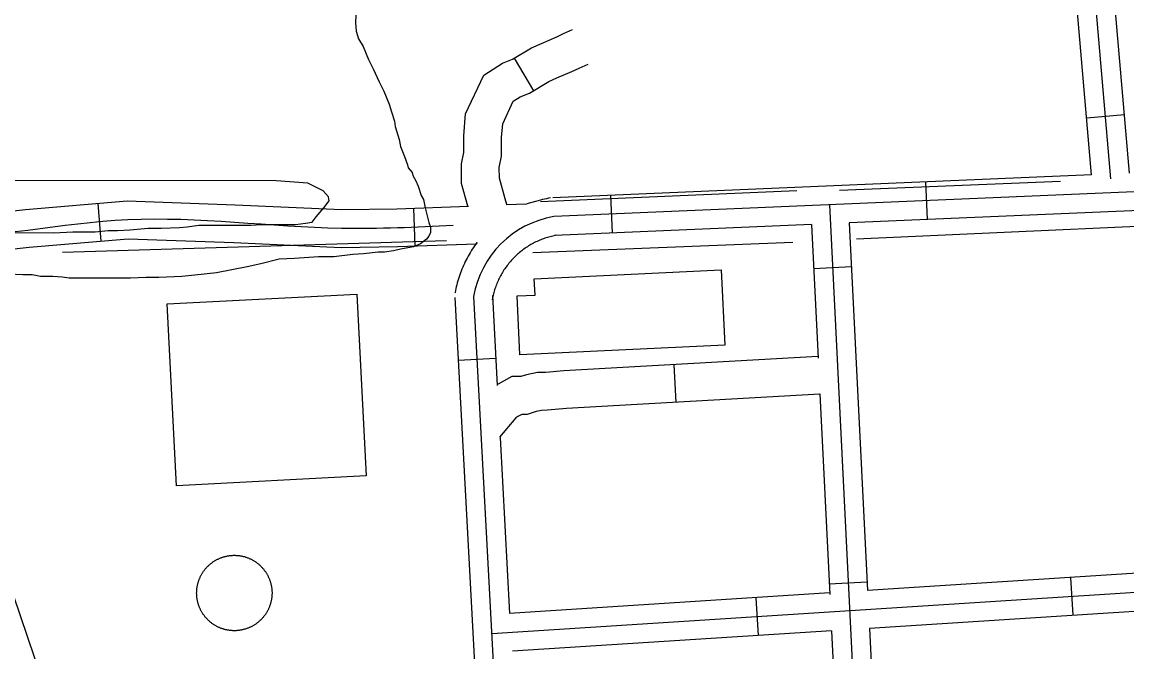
# Model space of a CAD drawing. Extents: x 3313442 to 3351311, y 721974 to 747360.
# Drawn here: x 3324940 to 3325816, y 731898 to 732397 of the extents above; entities that cross this region are included whole.
import ezdxf

# ---------------------------------------------------------------- set-up
doc = ezdxf.new("R2010")
doc.units = 0
for name, color, linetype in [('V-BLDG-OTLN', 7, 'Continuous'), ('V-DOMW-TANK', 7, 'Continuous'), ('V-ROAD-CNTR', 7, 'Continuous'), ('V-SITE-VEGE', 7, 'Continuous'), ('V-TOPO-MINR', 7, 'Continuous'), ('V-TOPO-SHOR', 7, 'Continuous')]:
    doc.layers.add(name, color=color, linetype=linetype)

msp = doc.modelspace()

# ---------------------------------------------------------------- linework, layer by layer
at = {"layer": 'V-BLDG-OTLN'}
msp.add_lwpolyline([(3325346.06, 732193.29), (3325494.25, 732200.41), (3325497.12, 732140.77), (3325334.7, 732132.96), (3325332.45, 732179.69), (3325346.68, 732180.37)], close=True, dxfattribs=at)
at = {"layer": 'V-DOMW-TANK'}
msp.add_lwpolyline([(3325062.35, 732029.19), (3325054.88, 732173.27), (3325205.4, 732181.07), (3325212.86, 732036.99)], close=True, dxfattribs=at)
for points in [[(3325084.82, 731962.86), (3325085.14, 731963.26), (3325085.48, 731963.66), (3325085.82, 731964.06), (3325086.17, 731964.45), (3325086.52, 731964.83), (3325086.89, 731965.2), (3325087.26, 731965.57), (3325087.63, 731965.93), (3325088.01, 731966.29), (3325088.4, 731966.64), (3325088.79, 731966.98), (3325089.19, 731967.32), (3325089.59, 731967.65), (3325090.01, 731967.97), (3325090.42, 731968.28), (3325090.84, 731968.59), (3325091.27, 731968.89), (3325091.7, 731969.18), (3325092.14, 731969.46), (3325092.58, 731969.74), (3325093.02, 731970.01), (3325093.48, 731970.27), (3325093.93, 731970.52), (3325094.39, 731970.77), (3325094.86, 731971.01), (3325095.33, 731971.23), (3325095.8, 731971.46), (3325096.27, 731971.67), (3325096.75, 731971.87), (3325097.24, 731972.07), (3325097.73, 731972.26), (3325098.22, 731972.44), (3325098.71, 731972.6), (3325099.2, 731972.77), (3325099.7, 731972.92), (3325100.2, 731973.06), (3325100.71, 731973.2), (3325101.21, 731973.33), (3325101.72, 731973.44), (3325102.23, 731973.55), (3325102.74, 731973.65), (3325103.26, 731973.74), (3325103.77, 731973.83), (3325104.29, 731973.9), (3325104.8, 731973.96), (3325105.32, 731974.02), (3325105.84, 731974.06), (3325106.36, 731974.1), (3325106.88, 731974.13), (3325107.4, 731974.15), (3325107.92, 731974.16), (3325108.44, 731974.16), (3325108.97, 731974.15), (3325109.49, 731974.13), (3325110.01, 731974.1), (3325110.53, 731974.07), (3325111.05, 731974.02), (3325111.56, 731973.97), (3325112.08, 731973.91), (3325112.6, 731973.83), (3325113.12, 731973.75), (3325113.63, 731973.66), (3325114.14, 731973.57), (3325114.65, 731973.46), (3325115.16, 731973.34), (3325115.67, 731973.21), (3325116.17, 731973.08), (3325116.67, 731972.94), (3325117.17, 731972.79), (3325117.66, 731972.62), (3325118.16, 731972.46), (3325118.65, 731972.28), (3325119.14, 731972.09), (3325119.62, 731971.9), (3325120.1, 731971.69), (3325120.58, 731971.48), (3325121.05, 731971.26), (3325121.52, 731971.03), (3325121.98, 731970.8), (3325122.44, 731970.55), (3325122.9, 731970.3), (3325123.35, 731970.04), (3325123.8, 731969.77), (3325124.24, 731969.49), (3325124.68, 731969.21), (3325125.11, 731968.92), (3325125.54, 731968.62), (3325125.96, 731968.32), (3325126.38, 731968), (3325126.79, 731967.68), (3325127.19, 731967.36), (3325127.59, 731967.02), (3325127.99, 731966.68), (3325128.37, 731966.33), (3325128.76, 731965.98), (3325129.13, 731965.61), (3325129.5, 731965.24), (3325129.86, 731964.87), (3325130.22, 731964.49), (3325130.57, 731964.1)], [(3325093.99, 731918.02), (3325093.53, 731918.27), (3325093.08, 731918.53), (3325092.63, 731918.8), (3325092.19, 731919.07), (3325091.75, 731919.36), (3325091.32, 731919.65), (3325090.89, 731919.95), (3325090.47, 731920.25), (3325090.05, 731920.57), (3325089.64, 731920.89), (3325089.24, 731921.21), (3325088.84, 731921.55), (3325088.44, 731921.89), (3325088.06, 731922.24), (3325087.67, 731922.6), (3325087.3, 731922.96), (3325086.93, 731923.33), (3325086.57, 731923.7), (3325086.21, 731924.08), (3325085.86, 731924.47), (3325085.52, 731924.86), (3325085.19, 731925.26), (3325084.86, 731925.67), (3325084.53, 731926.08), (3325084.22, 731926.49), (3325083.91, 731926.91), (3325083.61, 731927.34), (3325083.32, 731927.77), (3325083.04, 731928.21), (3325082.76, 731928.65), (3325082.49, 731929.1), (3325082.23, 731929.55), (3325081.98, 731930.01), (3325081.73, 731930.46), (3325081.5, 731930.93), (3325081.27, 731931.4), (3325081.04, 731931.87), (3325080.83, 731932.35), (3325080.63, 731932.83), (3325080.43, 731933.31), (3325080.25, 731933.8), (3325080.06, 731934.29), (3325079.9, 731934.78), (3325079.73, 731935.27), (3325079.58, 731935.77), (3325079.44, 731936.27), (3325079.3, 731936.78), (3325079.17, 731937.28), (3325079.06, 731937.79), (3325078.95, 731938.3), (3325078.85, 731938.81), (3325078.76, 731939.33), (3325078.68, 731939.84), (3325078.6, 731940.36), (3325078.54, 731940.87), (3325078.48, 731941.39), (3325078.44, 731941.91), (3325078.4, 731942.43), (3325078.37, 731942.95), (3325078.35, 731943.47), (3325078.34, 731943.99), (3325078.34, 731944.52), (3325078.35, 731945.04), (3325078.37, 731945.56), (3325078.4, 731946.08), (3325078.43, 731946.6), (3325078.48, 731947.12), (3325078.53, 731947.64), (3325078.6, 731948.15), (3325078.67, 731948.67), (3325078.75, 731949.19), (3325078.84, 731949.7), (3325078.94, 731950.21), (3325079.04, 731950.72), (3325079.16, 731951.23), (3325079.29, 731951.74), (3325079.42, 731952.24), (3325079.56, 731952.74), (3325079.71, 731953.24), (3325079.88, 731953.73), (3325080.04, 731954.23), (3325080.22, 731954.72), (3325080.41, 731955.2), (3325080.6, 731955.69), (3325080.81, 731956.17), (3325081.02, 731956.65), (3325081.24, 731957.12), (3325081.47, 731957.59), (3325081.7, 731958.05), (3325081.95, 731958.51), (3325082.2, 731958.97), (3325082.46, 731959.42), (3325082.73, 731959.87), (3325083, 731960.31), (3325083.29, 731960.75), (3325083.58, 731961.18), (3325083.88, 731961.61), (3325084.18, 731962.03), (3325084.5, 731962.45), (3325084.82, 731962.86)], [(3325130.57, 731964.1), (3325130.91, 731963.71), (3325131.25, 731963.31), (3325131.57, 731962.9), (3325131.9, 731962.5), (3325132.21, 731962.08), (3325132.52, 731961.66), (3325132.81, 731961.23), (3325133.11, 731960.8), (3325133.39, 731960.36), (3325133.67, 731959.92), (3325133.94, 731959.47), (3325134.2, 731959.02), (3325134.45, 731958.57), (3325134.7, 731958.11), (3325134.94, 731957.64), (3325135.16, 731957.17), (3325135.39, 731956.7), (3325135.6, 731956.23), (3325135.8, 731955.75), (3325136, 731955.26), (3325136.18, 731954.78), (3325136.37, 731954.29), (3325136.54, 731953.79), (3325136.7, 731953.3), (3325136.85, 731952.8), (3325136.99, 731952.3), (3325137.13, 731951.8), (3325137.25, 731951.29), (3325137.37, 731950.78), (3325137.48, 731950.27), (3325137.58, 731949.76), (3325137.67, 731949.25), (3325137.75, 731948.73), (3325137.83, 731948.21), (3325137.89, 731947.7), (3325137.95, 731947.18), (3325137.99, 731946.66), (3325138.03, 731946.14), (3325138.06, 731945.62), (3325138.08, 731945.1), (3325138.09, 731944.58), (3325138.09, 731944.06), (3325138.08, 731943.53), (3325138.06, 731943.01), (3325138.03, 731942.49), (3325138, 731941.97), (3325137.95, 731941.45), (3325137.9, 731940.94), (3325137.83, 731940.42), (3325137.76, 731939.9), (3325137.68, 731939.39), (3325137.59, 731938.87), (3325137.49, 731938.36), (3325137.39, 731937.85), (3325137.27, 731937.34), (3325137.14, 731936.84), (3325137.01, 731936.33), (3325136.87, 731935.83), (3325136.71, 731935.33), (3325136.55, 731934.84)], [(3325136.55, 731934.84), (3325136.38, 731934.34), (3325136.21, 731933.85), (3325136.02, 731933.36), (3325135.83, 731932.88), (3325135.62, 731932.4), (3325135.41, 731931.93), (3325135.19, 731931.45), (3325134.96, 731930.98), (3325134.73, 731930.52), (3325134.48, 731930.06), (3325134.23, 731929.6), (3325133.97, 731929.15), (3325133.7, 731928.7), (3325133.43, 731928.26), (3325133.14, 731927.82), (3325132.85, 731927.39), (3325132.55, 731926.96), (3325132.25, 731926.54), (3325131.93, 731926.13), (3325131.61, 731925.71), (3325131.28, 731925.31), (3325130.95, 731924.91), (3325130.61, 731924.51), (3325130.26, 731924.13), (3325129.91, 731923.75), (3325129.54, 731923.37), (3325129.17, 731923), (3325128.8, 731922.64), (3325128.42, 731922.28), (3325128.03, 731921.93), (3325127.64, 731921.59), (3325127.24, 731921.26), (3325126.83, 731920.93), (3325126.42, 731920.6), (3325126.01, 731920.29), (3325125.59, 731919.98), (3325125.16, 731919.69), (3325124.73, 731919.39), (3325124.29, 731919.11), (3325123.85, 731918.83), (3325123.4, 731918.57), (3325122.95, 731918.3), (3325122.5, 731918.05), (3325122.04, 731917.8), (3325121.57, 731917.57), (3325121.1, 731917.34), (3325120.63, 731917.12), (3325120.16, 731916.9), (3325119.68, 731916.7), (3325119.19, 731916.51), (3325118.71, 731916.32), (3325118.21, 731916.14), (3325117.72, 731915.97), (3325117.23, 731915.81), (3325116.73, 731915.65), (3325116.23, 731915.51), (3325115.72, 731915.37), (3325115.22, 731915.25), (3325114.71, 731915.13), (3325114.2, 731915.02), (3325113.69, 731914.92), (3325113.18, 731914.83), (3325112.66, 731914.75), (3325112.15, 731914.67), (3325111.63, 731914.61), (3325111.11, 731914.56), (3325110.59, 731914.51), (3325110.07, 731914.47), (3325109.55, 731914.44), (3325109.03, 731914.43), (3325108.51, 731914.42), (3325107.98, 731914.42), (3325107.46, 731914.42), (3325106.94, 731914.44), (3325106.42, 731914.47), (3325105.9, 731914.5), (3325105.38, 731914.55), (3325104.87, 731914.6), (3325104.35, 731914.67), (3325103.83, 731914.74), (3325103.32, 731914.82), (3325102.8, 731914.91), (3325102.29, 731915.01), (3325101.78, 731915.12), (3325101.27, 731915.23), (3325100.76, 731915.36), (3325100.26, 731915.49), (3325099.76, 731915.64), (3325099.26, 731915.79), (3325098.77, 731915.95), (3325098.27, 731916.12), (3325097.78, 731916.3), (3325097.29, 731916.48), (3325096.81, 731916.68), (3325096.33, 731916.88), (3325095.85, 731917.09), (3325095.38, 731917.31), (3325094.91, 731917.54), (3325094.45, 731917.77), (3325093.99, 731918.02)]]:
    msp.add_lwpolyline(points, dxfattribs=at)
at = {"layer": 'V-ROAD-CNTR'}
for p, q in [((3325330.06, 732368.05), (3325345.3, 732342.21)), ((3325784.05, 732320.83), (3325813.94, 732323.41)), ((3325657.76, 732240.08), (3325656.49, 732270.05)), ((3324999.85, 732252.92), (3325002.38, 732223.03)), ((3325407.99, 732229.47), (3325406.71, 732259.44)), ((3325250.32, 732249.2), (3325251.45, 732219.22)), ((3325597.53, 732202.6), (3325567.57, 732201.11)), ((3325315.58, 732130.1), (3325285.62, 732128.49)), ((3325458.58, 732095.34), (3325456.88, 732125.29)), ((3325773.3, 731926.63), (3325771.38, 731956.57)), ((3325609.94, 731952.91), (3325579.98, 731951.42)), ((3325523.81, 731910.64), (3325521.89, 731940.57))]:
    msp.add_line(p, q, dxfattribs=at)
for points in [[(3325817.96, 732276.91), (3325790.53, 732594.35), (3325778.79, 732630.12), (3325758.25, 732660.83), (3325725.11, 732682.67), (3325685.15, 732689.17), (3325366.11, 732671.43), (3325333.65, 732653.94), (3325298.39, 732615.28), (3325285.21, 732576.26)], [(3325803.3, 732272.31), (3325775.74, 732591.32), (3325765.18, 732623.49), (3325747.47, 732649.97), (3325719.53, 732668.38), (3325684.35, 732674.1), (3325370.28, 732656.64), (3325343.01, 732641.95), (3325311.6, 732607.5), (3325299.42, 732571.46)], [(3325787.96, 732275.64), (3325760.94, 732588.3), (3325751.57, 732616.86), (3325736.68, 732639.11), (3325713.96, 732654.09), (3325683.55, 732659.03), (3325374.45, 732641.85), (3325352.38, 732629.95), (3325324.8, 732599.72), (3325313.63, 732566.66)], [(3325293.4, 732250.83), (3325288.38, 732268.69), (3325288.3, 732284.42), (3325290.17, 732293.36), (3325290.11, 732306.48), (3325291.6, 732323.84), (3325305.95, 732354.52), (3325320.87, 732363.95), (3325328.72, 732367.26), (3325343.77, 732376.14), (3325351.65, 732379.77), (3325363.8, 732384.95), (3325369.33, 732387.45), (3325376.27, 732390.64)], [(3325324.28, 732251.99), (3325322.98, 732256.46), (3325318.36, 732272.9), (3325318.32, 732281.4), (3325320.18, 732290.33), (3325320.11, 732305.26), (3325321.03, 732315.96), (3325329.4, 732333.85), (3325334.81, 732337.27), (3325342.23, 732340.4), (3325357.7, 732349.53), (3325363.82, 732352.34), (3325375.84, 732357.48), (3325381.76, 732360.14), (3325388.82, 732363.39)], [(3327955.05, 732352.67), (3325361.43, 732242.51)], [(3327955.69, 732337.68), (3325595.8, 732237.45)], [(3325787.96, 732275.64), (3325360.79, 732257.49)], [(3324698.38, 732223.59), (3324719.19, 732231.52), (3324730.95, 732234.67), (3324743.15, 732236.57), (3324804.3, 732238.35), (3324863.8, 732239.53), (3324942.72, 732248.08), (3325023.31, 732254.91), (3325108.97, 732251.94), (3325193.32, 732248.13), (3325237.07, 732248.7), (3325293.79, 732250.84)], [(3325323.66, 732251.97), (3325340.13, 732252.59)], [(3325358.8, 732257.27), (3325357.29, 732257.01), (3325355.67, 732256.68), (3325354.13, 732256.34), (3325352.55, 732255.97), (3325350.93, 732255.56), (3325340.13, 732252.59)], [(3325580.06, 732251.79), (3325620.55, 731437.24)], [(3325565.82, 732236.17), (3325362.07, 732227.52)], [(3325565.82, 732236.17), (3325571.08, 732130.36)], [(3325595.8, 732237.45), (3325610.27, 731946.24)], [(3325364.06, 732227.74), (3325362.89, 732227.53), (3325361.85, 732227.32), (3325360.73, 732227.08), (3325359.66, 732226.83), (3325358.64, 732226.57), (3325357.54, 732226.26), (3325356.47, 732225.96), (3325355.47, 732225.64), (3325354.42, 732225.3), (3325353.38, 732224.93), (3325352.32, 732224.54), (3325351.29, 732224.15), (3325350.32, 732223.75), (3325349.32, 732223.31), (3325348.28, 732222.84), (3325347.29, 732222.38), (3325346.31, 732221.89), (3325345.34, 732221.4), (3325344.38, 732220.88), (3325343.4, 732220.33), (3325342.46, 732219.78), (3325341.54, 732219.22), (3325340.59, 732218.62), (3325339.68, 732218.03), (3325338.78, 732217.41), (3325337.87, 732216.77), (3325336.98, 732216.11), (3325336.12, 732215.46), (3325335.28, 732214.8), (3325334.39, 732214.07), (3325333.55, 732213.36), (3325332.74, 732212.65), (3325331.95, 732211.93), (3325331.11, 732211.14), (3325330.33, 732210.39), (3325329.6, 732209.64), (3325328.81, 732208.81), (3325328.04, 732207.99), (3325327.35, 732207.21), (3325326.62, 732206.36), (3325325.92, 732205.53), (3325325.23, 732204.65), (3325324.54, 732203.78), (3325323.91, 732202.92), (3325323.26, 732202.02), (3325322.63, 732201.11), (3325322.03, 732200.23), (3325321.44, 732199.29), (3325320.85, 732198.34), (3325320.29, 732197.4), (3325319.74, 732196.44), (3325319.23, 732195.52), (3325318.71, 732194.52), (3325318.2, 732193.5), (3325317.74, 732192.56), (3325317.29, 732191.57), (3325316.82, 732190.52), (3325316.41, 732189.53), (3325316.01, 732188.53), (3325315.62, 732187.5), (3325315.24, 732186.42), (3325314.89, 732185.4), (3325314.56, 732184.39), (3325314.24, 732183.32), (3325313.94, 732182.25), (3325313.66, 732181.2), (3325313.41, 732180.14), (3325313.16, 732179.04), (3325312.94, 732177.99), (3325312.73, 732176.87), (3325312.68, 732176.59)], [(3324709.06, 732195.55), (3324728.44, 732202.94), (3324737.15, 732205.28), (3324745.89, 732206.63), (3324805.04, 732208.36), (3324865.71, 732209.56), (3324945.6, 732218.21), (3325024.06, 732224.87), (3325107.77, 732221.96), (3325192.84, 732218.12), (3325237.83, 732218.71), (3325299.97, 732221.05)], [(3325299.97, 732221.05), (3325300.68, 732221.97), (3325299.69, 732220.63), (3325298.76, 732219.33), (3325297.85, 732218.02), (3325296.91, 732216.63), (3325296.05, 732215.28), (3325295.21, 732213.92), (3325294.38, 732212.52), (3325293.57, 732211.12), (3325292.78, 732209.66), (3325292.03, 732208.24), (3325291.32, 732206.84), (3325290.59, 732205.33), (3325289.92, 732203.85), (3325289.28, 732202.4), (3325288.64, 732200.88), (3325288.03, 732199.36), (3325287.46, 732197.85), (3325286.93, 732196.37), (3325286.4, 732194.82), (3325285.9, 732193.24), (3325285.44, 732191.7), (3325285, 732190.15), (3325284.58, 732188.57), (3325284.2, 732186.99), (3325283.85, 732185.44), (3325283.51, 732183.83), (3325283.22, 732182.27), (3325283.14, 732181.86)], [(3325282.93, 732178.42), (3325316.29, 731559)], [(3325297.91, 732179.22), (3325335.78, 731476.02)], [(3325312.89, 732180.03), (3325316.73, 732108.67)], [(3325571.01, 732131.77), (3325369.37, 732120.32), (3325355.1, 732119.01), (3325348.53, 732118.98), (3325339.79, 732117.18), (3325335.48, 732115.72), (3325328.35, 732115.69), (3325317.43, 732109.66), (3325316.7, 732109.17)], [(3325572.5, 732101.81), (3325371.59, 732090.4), (3325356.55, 732089.02), (3325351.65, 732088.99), (3325347.64, 732088.17), (3325340.49, 732085.75), (3325336.15, 732085.73), (3325333.08, 732084.04), (3325331.54, 732083), (3325318.51, 732067.65)], [(3325572.48, 732102.21), (3325580.39, 731943.15)], [(3325318.95, 732067.55), (3325326.46, 731928.05)], [(3326305.44, 731990.8), (3325610.27, 731946.24)], [(3325312.29, 731912.11), (3326321.21, 731976.78)], [(3326307.5, 731960.88), (3325611.76, 731916.27)], [(3325580.25, 731944.32), (3325326.46, 731928.05)], [(3325581.82, 731914.35), (3325328.9, 731898.14)], [(3325581.82, 731914.35), (3325604.81, 731451.68)], [(3325611.76, 731916.27), (3325634.79, 731452.9)]]:
    msp.add_lwpolyline(points, dxfattribs=at)
msp.add_arc((3325374.64, 732165.73), 77.91, 99.7624, 170.02252, dxfattribs=at)
msp.add_spline([(3325281.81, 732235.38), (3325193.08, 732233.13), (3325023.68, 732239.89), (3324864.76, 732224.55), (3324744.52, 732221.6), (3324703.72, 732209.57)], degree=3, dxfattribs=at)
at = {"layer": 'V-SITE-VEGE'}
for points in [[(3325204.92, 732407.7), (3325204.29, 732396.15), (3325204.89, 732389.45), (3325206.71, 732383.37), (3325210.35, 732377.28), (3325214.6, 732366.93), (3325218.24, 732359.63), (3325223.1, 732349.28)], [(3325223.1, 732349.28), (3325226.74, 732341.97), (3325230.98, 732331.63), (3325232.8, 732325.54), (3325235.23, 732318.24), (3325235.83, 732313.98), (3325238.86, 732303.63), (3325240.07, 732298.15), (3325243.1, 732290.24), (3325245.52, 732283.55), (3325246.13, 732281.11), (3325249.17, 732277.46), (3325249.77, 732275.03), (3325252.2, 732270.76), (3325254.02, 732266.5), (3325256.45, 732259.2), (3325258.27, 732256.16), (3325259.48, 732249.46), (3325262.5, 732237.9), (3325263.72, 732234.25), (3325263.71, 732229.99), (3325262.49, 732226.95), (3325260.66, 732224.52), (3325255.79, 732220.87), (3325250.31, 732218.45), (3325239.97, 732216.63), (3325234.49, 732215.42), (3325227.19, 732214.22), (3325222.32, 732214.22), (3325210.76, 732213.02), (3325202.25, 732212.42), (3325187.03, 732210.61), (3325174.87, 732210.63), (3325156.01, 732209.43), (3325143.84, 732208.84), (3325129.23, 732205.21), (3325118.28, 732202.79), (3325093.94, 732197.95), (3325076.9, 732196.14), (3325066.56, 732194.94), (3325048.31, 732194.35), (3325037.96, 732194.37), (3325025.79, 732193.77), (3324977.12, 732193.83), (3324971.65, 732194.45), (3324964.35, 732195.07), (3324954.62, 732195.08), (3324947.93, 732196.3), (3324940.63, 732196.31), (3324929.07, 732196.93)], [(3325129.88, 732236.23), (3325156.65, 732236.2), (3325164.56, 732237.41), (3325170.03, 732238.01), (3325173.08, 732242.26), (3325179.17, 732249.56), (3325183.44, 732255.03), (3325182.83, 732258.07), (3325178.58, 732262.94), (3325166.42, 732269.04), (3325141.48, 732270.9), (3324870.75, 732271.22)], [(3324919.37, 732229.8), (3324965, 732229.74), (3324980.21, 732230.33), (3324997.85, 732230.31), (3325008.2, 732231.51), (3325015.5, 732231.5), (3325025.23, 732232.1), (3325039.83, 732233.3), (3325050.18, 732233.29), (3325064.78, 732233.88), (3325070.86, 732234.48), (3325079.99, 732235.69), (3325121.36, 732235.64), (3325129.88, 732236.23)]]:
    msp.add_lwpolyline(points, dxfattribs=at)
at = {"layer": 'V-TOPO-MINR'}
msp.add_lwpolyline([(3324983.3, 731794.43), (3324737.69, 732518.31), (3324734.45, 732528.09), (3324731.3, 732537.9), (3324728.28, 732547.76), (3324725.36, 732557.65), (3324709.27, 732613.49), (3324702.48, 732637.7), (3324695.94, 732661.98), (3324689.74, 732686.35), (3324683.79, 732710.78), (3324672.23, 732759.74)], dxfattribs=at)
at = {"layer": 'V-TOPO-SHOR'}
for p, q in [((3325763.35, 732270.35), (3325587.97, 732263.09)), ((3325554.16, 732262.95), (3325351.07, 732254.14)), ((3326276.02, 732255.05), (3325601.48, 732224.55)), ((3325276.33, 732223.36), (3324971.83, 732214.12)), ((3325551, 732221.88), (3325344.85, 732213.77))]:
    msp.add_line(p, q, dxfattribs=at)

doc.saveas('drawing.dxf')
